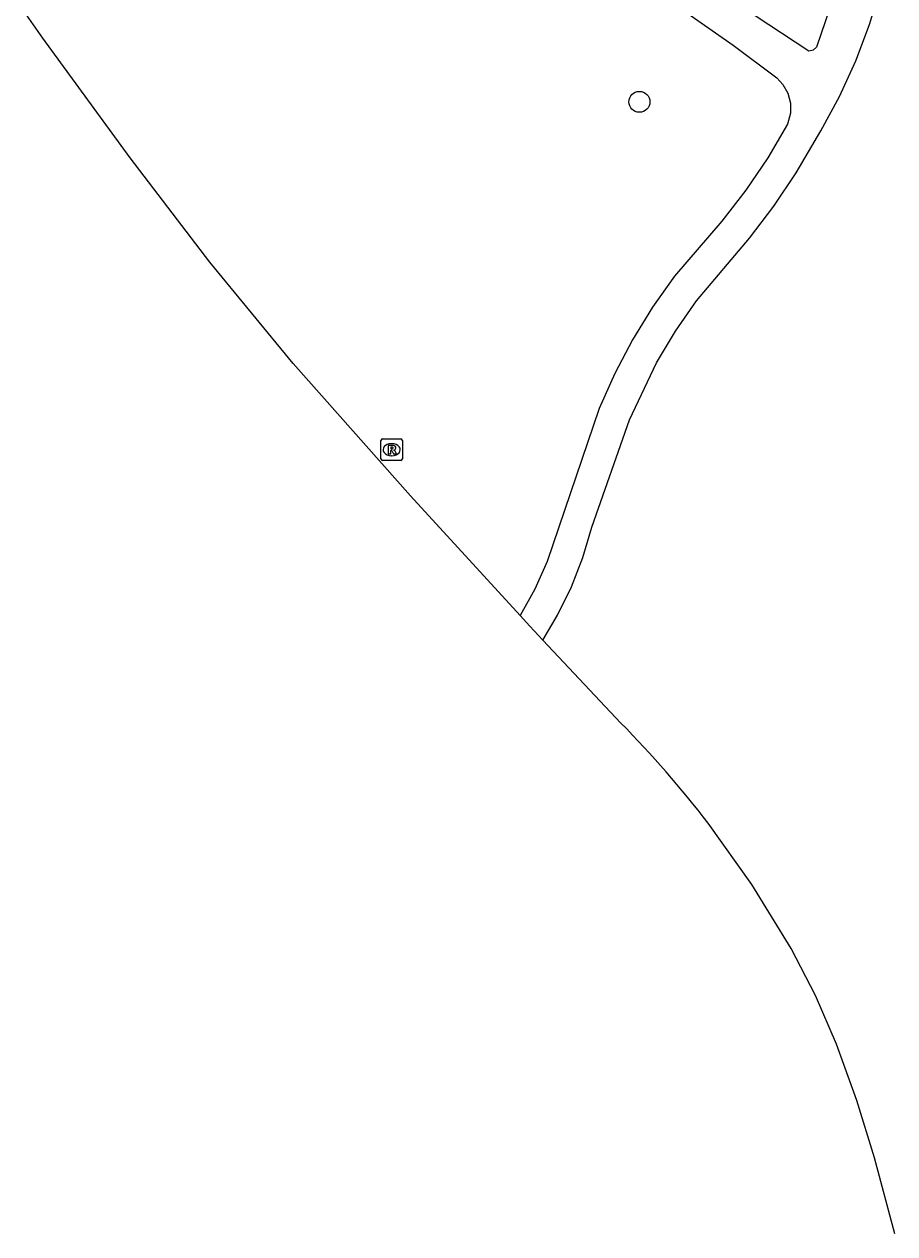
# Model space of a CAD drawing. Extents: x 156414 to 157775, y 382335 to 383765.
# Drawn here: x 156561.1 to 156601.6, y 382943.1 to 382999.4 of the extents above; entities that cross this region are included whole.
import ezdxf

# ---------------------------------------------------------------- set-up
doc = ezdxf.new("R2010")
doc.units = 0
for name, color, linetype in [('IMGEO_Boom', 7, 'Continuous'), ('IMGEO_Rioolput', 7, 'Continuous'), ('IMGEO_Voetpad_gesloten', 7, 'Continuous'), ('IMGEO_Voetpad_halfverhard', 7, 'Continuous')]:
    doc.layers.add(name, color=color, linetype=linetype)

msp = doc.modelspace()

# ---------------------------------------------------------------- linework, layer by layer
at = {"layer": 'IMGEO_Boom'}
msp.add_circle((156589.714, 382995.793), 0.489, dxfattribs=at)
at = {"layer": 'IMGEO_Rioolput'}
for p, q in [((156577.677, 382979.166), (156577.677, 382980.018)), ((156577.752, 382980.092), (156578.604, 382980.092)), ((156578.165, 382979.872), (156578.19, 382979.872)), ((156578.678, 382980.018), (156578.678, 382979.166)), ((156578.604, 382979.092), (156577.752, 382979.092)), ((156578.188, 382979.312), (156578.163, 382979.312))]:
    msp.add_line(p, q, dxfattribs=at)
for points in [[(156577.677, 382979.166), (156577.677, 382980.018)], [(156577.752, 382980.092), (156578.604, 382980.092)], [(156578.266, 382979.79), (156578.014, 382979.792), (156578.014, 382979.392)], [(156578.014, 382979.392), (156578.138, 382979.392), (156578.138, 382979.554), (156578.149, 382979.554)], [(156578.192, 382979.711), (156578.138, 382979.711), (156578.138, 382979.63)], [(156578.138, 382979.63), (156578.19, 382979.63)], [(156578.678, 382980.018), (156578.678, 382979.166)], [(156578.604, 382979.092), (156577.752, 382979.092)], [(156578.196, 382979.525), (156578.267, 382979.392), (156578.407, 382979.392), (156578.342, 382979.518)]]:
    msp.add_lwpolyline(points, dxfattribs=at)
for centre, radius, start, end in [((156577.754, 382980.016), 0.0765, 91.552, 178.448), ((156577.754, 382980.016), 0.0765, 91.552, 178.448), ((156578.148, 382979.501), 0.0533, 26.0293, 88.6989), ((156578.174, 382979.819), 0.19, 274.7715, 282.9687), ((156578.198, 382979.615), 0.0964, 77.0061, 93.1865), ((156578.212, 382979.672), 0.0378, 276.6634, 79.6772), ((156578.265, 382979.68), 0.109, 350.3612, 89.416), ((156578.263, 382979.68), 0.112, 277.5842, 350.9817), ((156578.247, 382979.465), 0.108, 29.5134, 73.7905), ((156578.602, 382980.016), 0.0765, 1.552, 88.448), ((156578.602, 382980.016), 0.0765, 1.552, 88.448), ((156577.754, 382979.168), 0.0765, 181.552, 268.448), ((156577.754, 382979.168), 0.0765, 181.552, 268.448), ((156578.602, 382979.168), 0.0765, 271.552, 358.448), ((156578.602, 382979.168), 0.0765, 271.552, 358.448)]:
    msp.add_arc(centre, radius, start, end, dxfattribs=at)
for centre, major_axis, ratio, start_param, end_param in [((156578.164, 382979.592), (-0.387, 0.002), 0.722429, 4.712389, 7.853982), ((156578.189, 382979.592), (-0.39, 0.002), 0.717154, 1.570796, 4.712389)]:
    msp.add_ellipse(centre, major_axis=major_axis, ratio=ratio, start_param=start_param, end_param=end_param, dxfattribs=at)
at = {"layer": 'IMGEO_Voetpad_gesloten'}
for points in [[(156584.169, 382971.867), (156579.056, 382977.447), (156573.595, 382983.611), (156569.713, 382988.333), (156565.997, 382993.186), (156561.94, 382998.753), (156561.065, 383000)], [(156585.224, 382970.726), (156584.616, 382971.373), (156584.169, 382971.867)], [(156588.856, 382966.86), (156585.224, 382970.726)], [(156601.609, 382943.07), (156600.671, 382946.61), (156599.839, 382949.279), (156598.895, 382951.91), (156597.909, 382954.168), (156596.778, 382956.358), (156594.957, 382959.345), (156592.924, 382962.192)]]:
    msp.add_lwpolyline(points, dxfattribs=at)
msp.add_arc((156550.153, 382929.025), 54.124, 37.7919, 44.3502, dxfattribs=at)
at = {"layer": 'IMGEO_Voetpad_halfverhard'}
for points in [[(156585.224, 382970.726), (156585.905, 382971.885), (156586.547, 382973.207), (156587.08, 382974.577), (156587.499, 382975.986), (156589.252, 382980.981), (156590.509, 382983.631), (156591.391, 382985.113), (156592.374, 382986.531), (156594.842, 382989.448), (156595.981, 382990.929), (156597.023, 382992.479), (156598.168, 382994.44), (156599.031, 382996.043), (156599.788, 382997.699), (156600.433, 382999.401), (156602.096, 383004.884), (156602.406, 383005.42), (156602.812, 383005.887), (156603.301, 383006.266), (156605.666, 383007.3)], [(156599.192, 383001.938), (156597.957, 382998.338), (156597.805, 382998.194), (156597.599, 382998.155), (156588.827, 383003.939)], [(156588.162, 383002.581), (156594.077, 382998.437), (156596.112, 382996.905), (156596.402, 382996.606), (156596.634, 382996.194), (156596.756, 382995.738), (156596.759, 382995.265), (156596.614, 382994.753), (156595.693, 382993.183), (156594.671, 382991.677), (156593.552, 382990.242), (156591.356, 382987.671), (156590.325, 382986.223), (156589.394, 382984.709), (156588.567, 382983.136), (156587.848, 382981.51), (156585.413, 382974.387), (156584.845, 382973.101), (156584.169, 382971.867)]]:
    msp.add_lwpolyline(points, dxfattribs=at)

doc.saveas('drawing.dxf')
